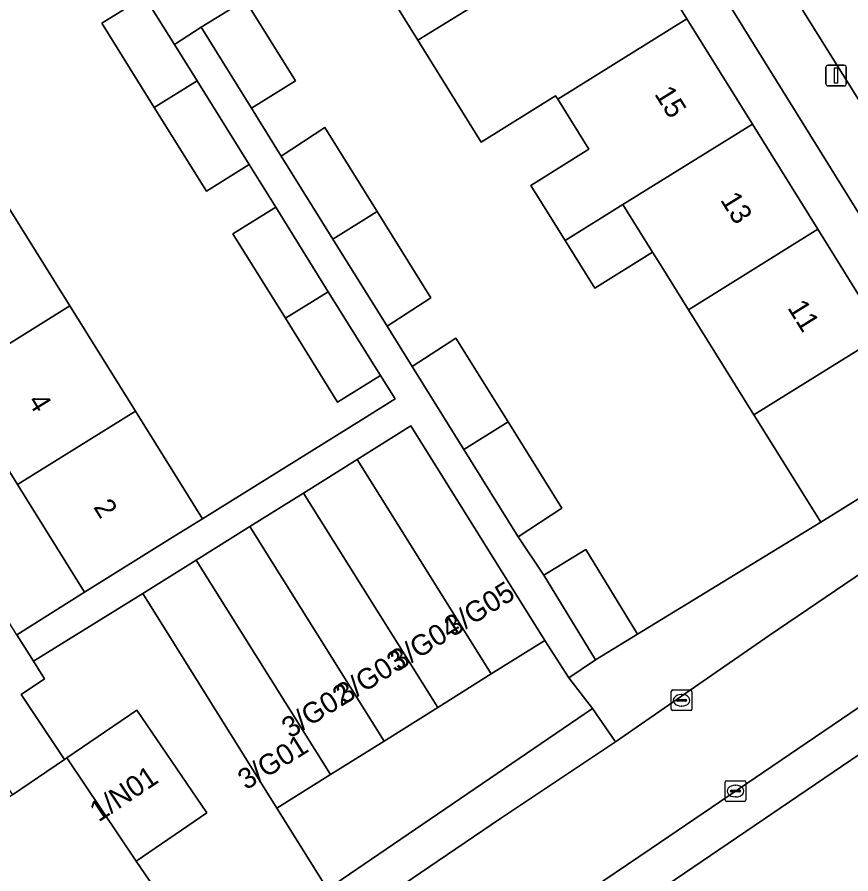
# Model space of a CAD drawing. Extents: x 160030 to 160839, y 385325 to 386450.
# Drawn here: x 160279.41 to 160319.79, y 386043.15 to 386084.65 of the extents above; entities that cross this region are included whole.
import ezdxf

# ---------------------------------------------------------------- set-up
doc = ezdxf.new("R2010")
doc.units = 0
for name, color, linetype in [('IMGEO_Erf', 7, 'Continuous'), ('IMGEO_Kolk', 7, 'Continuous'), ('IMGEO_Lichtmast', 7, 'Continuous'), ('IMGEO_Muur', 7, 'Continuous'), ('IMGEO_Pand', 7, 'Continuous'), ('IMGEO_Pand_nummerreeks', 7, 'Continuous'), ('IMGEO_Rijbaan_lokaal_open', 7, 'Continuous'), ('IMGEO_Voetpad_open', 7, 'Continuous')]:
    doc.layers.add(name, color=color, linetype=linetype)

msp = doc.modelspace()

# ---------------------------------------------------------------- linework, layer by layer
at = {"layer": 'IMGEO_Erf'}
msp.add_lwpolyline([(160307.246, 386095.986), (160305.44, 386094.865), (160308.677, 386089.663), (160311.847, 386084.569), (160315.017, 386079.474), (160318.187, 386074.379), (160321.357, 386069.285), (160324.593, 386064.084), (160326.368, 386065.167)], close=True, dxfattribs=at)
for points in [[(160278.788, 386075.768), (160281.963, 386070.664), (160285.137, 386065.561), (160288.38, 386060.346), (160296.195, 386065.21), (160297.714, 386066.155), (160297.001, 386067.3), (160294.924, 386066.008), (160292.401, 386070.062), (160289.855, 386074.153), (160291.932, 386075.445), (160290.652, 386077.507), (160288.575, 386076.215), (160286.048, 386080.276), (160283.506, 386084.36), (160285.583, 386085.652), (160284.331, 386087.669), (160282.227, 386086.359), (160279.668, 386090.472), (160277.129, 386094.552)], [(160290.453, 386085.493), (160292.895, 386081.57), (160290.757, 386080.24), (160292.2, 386077.921), (160294.309, 386079.298), (160296.84, 386075.233), (160299.44, 386071.056), (160297.329, 386069.678), (160298.542, 386067.728), (160300.654, 386069.106), (160303.184, 386065.041), (160305.784, 386060.864), (160303.671, 386059.485), (160304.914, 386057.618), (160306.949, 386058.861), (160309.448, 386054.767), (160318.325, 386060.184), (160315.683, 386064.43), (160315.089, 386065.385), (160311.919, 386070.479), (160310.551, 386072.678), (160310.187, 386073.264), (160307.383, 386071.519), (160305.945, 386073.829), (160304.281, 386076.503), (160307.098, 386078.256), (160305.592, 386080.676), (160305.49, 386080.841), (160301.889, 386078.601), (160298.823, 386083.531), (160295.586, 386088.734)], [(160279.395, 386054.732), (160282.676, 386056.794), (160279.432, 386062.017), (160276.26, 386067.122)]]:
    msp.add_lwpolyline(points, dxfattribs=at)
at = {"layer": 'IMGEO_Kolk'}
for p, q in [((160311.088, 386051.134), (160311.088, 386051.986)), ((160311.163, 386052.06), (160312.015, 386052.06)), ((160312.089, 386051.986), (160312.089, 386051.134)), ((160311.39, 386051.603), (160311.788, 386051.603)), ((160311.576, 386051.84), (160311.601, 386051.84)), ((160311.347, 386051.554), (160311.347, 386051.566)), ((160311.785, 386051.517), (160311.387, 386051.517)), ((160311.599, 386051.28), (160311.574, 386051.28)), ((160311.831, 386051.566), (160311.831, 386051.554)), ((160312.015, 386051.06), (160311.163, 386051.06)), ((160313.698, 386046.737), (160313.698, 386047.589)), ((160313.773, 386047.663), (160314.625, 386047.663)), ((160314.186, 386047.443), (160314.211, 386047.443)), ((160314.699, 386047.589), (160314.699, 386046.737)), ((160313.957, 386047.157), (160313.957, 386047.169)), ((160314.395, 386047.12), (160313.997, 386047.12)), ((160314, 386047.206), (160314.398, 386047.206)), ((160314.441, 386047.169), (160314.441, 386047.157)), ((160314.625, 386046.663), (160313.773, 386046.663)), ((160314.209, 386046.883), (160314.184, 386046.883))]:
    msp.add_line(p, q, dxfattribs=at)
for points in [[(160311.088, 386051.134), (160311.088, 386051.986)], [(160311.163, 386052.06), (160312.015, 386052.06)], [(160312.089, 386051.986), (160312.089, 386051.134)], [(160312.015, 386051.06), (160311.163, 386051.06)], [(160313.698, 386046.737), (160313.698, 386047.589)], [(160313.773, 386047.663), (160314.625, 386047.663)], [(160314.699, 386047.589), (160314.699, 386046.737)], [(160314.625, 386046.663), (160313.773, 386046.663)]]:
    msp.add_lwpolyline(points, dxfattribs=at)
for centre, radius, start, end in [((160311.165, 386051.984), 0.0765, 91.552, 178.448), ((160311.165, 386051.984), 0.0765, 91.552, 178.448), ((160312.013, 386051.984), 0.0765, 1.552, 88.448), ((160312.013, 386051.984), 0.0765, 1.552, 88.448), ((160311.387, 386051.563), 0.0403, 85.8775, 175.7526), ((160311.792, 386051.565), 0.0386, 1.7309, 96.639), ((160311.384, 386051.553), 0.0366, 178.938, 274.7102), ((160311.788, 386051.56), 0.043, 264.8664, 352.4533), ((160311.165, 386051.136), 0.0765, 181.552, 268.448), ((160311.165, 386051.136), 0.0765, 181.552, 268.448), ((160312.013, 386051.136), 0.0765, 271.552, 358.448), ((160312.013, 386051.136), 0.0765, 271.552, 358.448), ((160313.775, 386047.587), 0.0765, 91.552, 178.448), ((160313.775, 386047.587), 0.0765, 91.552, 178.448), ((160314.623, 386047.587), 0.0765, 1.552, 88.448), ((160314.623, 386047.587), 0.0765, 1.552, 88.448), ((160313.997, 386047.166), 0.0403, 85.8775, 175.7526), ((160313.994, 386047.156), 0.0366, 178.938, 274.7102), ((160314.398, 386047.163), 0.043, 264.8664, 352.4533), ((160314.402, 386047.168), 0.0386, 1.7309, 96.639), ((160313.775, 386046.739), 0.0765, 181.552, 268.448), ((160313.775, 386046.739), 0.0765, 181.552, 268.448), ((160314.623, 386046.739), 0.0765, 271.552, 358.448), ((160314.623, 386046.739), 0.0765, 271.552, 358.448)]:
    msp.add_arc(centre, radius, start, end, dxfattribs=at)
for centre, major_axis, ratio, start_param, end_param in [((160311.575, 386051.56), (-0.387, 0.002), 0.722429, 4.712389, 7.853982), ((160311.6, 386051.56), (-0.39, 0.002), 0.717154, 1.570796, 4.712389), ((160314.185, 386047.163), (-0.387, 0.002), 0.722429, 4.712389, 7.853982), ((160314.21, 386047.163), (-0.39, 0.002), 0.717154, 1.570796, 4.712389)]:
    msp.add_ellipse(centre, major_axis=major_axis, ratio=ratio, start_param=start_param, end_param=end_param, dxfattribs=at)
at = {"layer": 'IMGEO_Lichtmast'}
for p, q in [((160318.676, 386082.32), (160319.466, 386082.32)), ((160319.466, 386082.32), (160318.676, 386082.32)), ((160318.576, 386081.42), (160318.576, 386082.22)), ((160318.576, 386082.22), (160318.576, 386081.42)), ((160319.566, 386082.22), (160319.566, 386081.42)), ((160319.566, 386081.42), (160319.566, 386082.22)), ((160319.466, 386081.32), (160318.676, 386081.32)), ((160318.676, 386081.32), (160319.466, 386081.32))]:
    msp.add_line(p, q, dxfattribs=at)
msp.add_lwpolyline([(160318.996, 386082.195), (160319.146, 386082.195), (160319.146, 386081.445), (160318.996, 386081.445), (160318.996, 386082.195)], dxfattribs=at)
for centre, start, end in [((160318.676, 386082.22), 90, 180), ((160318.676, 386082.22), 90, 180), ((160319.466, 386082.22), 0, 90), ((160319.466, 386082.22), 360, 90), ((160318.676, 386081.42), 180, 270), ((160318.676, 386081.42), 180, 270), ((160319.466, 386081.42), 270, 0), ((160319.466, 386081.42), 270, 0)]:
    msp.add_arc(centre, 0.1, start, end, dxfattribs=at)
at = {"layer": 'IMGEO_Muur'}
msp.add_lwpolyline([(160318.325, 386060.184), (160309.448, 386054.767)], dxfattribs=at)
at = {"layer": 'IMGEO_Pand'}
for points in [[(160305.44, 386094.865), (160299.185, 386090.973), (160295.586, 386088.734), (160298.823, 386083.531), (160302.423, 386085.771), (160308.677, 386089.663)], [(160308.677, 386089.663), (160302.423, 386085.771), (160298.823, 386083.531), (160301.889, 386078.601), (160305.49, 386080.841), (160305.592, 386080.676), (160311.847, 386084.569)], [(160288.126, 386081.566), (160287.027, 386083.332), (160285.583, 386085.652), (160283.506, 386084.36), (160286.048, 386080.276)], [(160290.757, 386080.24), (160292.895, 386081.57), (160290.453, 386085.493), (160288.316, 386084.163)], [(160315.017, 386079.474), (160311.847, 386084.569), (160305.592, 386080.676), (160307.098, 386078.256), (160304.281, 386076.503), (160305.945, 386073.829), (160308.749, 386075.574)], [(160286.048, 386080.276), (160288.575, 386076.215), (160290.652, 386077.507), (160288.126, 386081.566)], [(160315.017, 386079.474), (160308.749, 386075.574), (160308.96, 386075.235), (160310.187, 386073.264), (160310.551, 386072.678), (160311.919, 386070.479), (160318.187, 386074.379)], [(160292.2, 386077.921), (160294.701, 386073.902), (160296.84, 386075.233), (160294.309, 386079.298)], [(160281.963, 386070.664), (160278.788, 386075.768), (160273.089, 386072.228), (160276.26, 386067.122)], [(160294.479, 386071.353), (160293.376, 386073.125), (160291.932, 386075.445), (160289.855, 386074.153), (160292.401, 386070.062)], [(160296.84, 386075.233), (160294.701, 386073.902), (160297.329, 386069.678), (160299.44, 386071.056)], [(160308.96, 386075.235), (160308.749, 386075.574), (160305.945, 386073.829), (160307.383, 386071.519), (160310.187, 386073.264)], [(160321.357, 386069.285), (160318.187, 386074.379), (160311.919, 386070.479), (160315.089, 386065.385)], [(160292.401, 386070.062), (160294.924, 386066.008), (160297.001, 386067.3), (160294.479, 386071.353)], [(160285.137, 386065.561), (160281.963, 386070.664), (160276.26, 386067.122), (160279.432, 386062.017)], [(160298.542, 386067.728), (160301.043, 386063.709), (160303.184, 386065.041), (160300.654, 386069.106)], [(160324.593, 386064.084), (160321.357, 386069.285), (160315.089, 386065.385), (160315.683, 386064.43), (160318.325, 386060.184)], [(160279.432, 386062.017), (160282.676, 386056.794), (160286.921, 386059.438), (160288.38, 386060.346), (160285.137, 386065.561)], [(160303.184, 386065.041), (160301.043, 386063.709), (160303.671, 386059.485), (160305.784, 386060.864)], [(160295.878, 386063.225), (160302.373, 386052.836), (160304.971, 386054.46), (160298.475, 386064.849)], [(160295.878, 386063.225), (160293.281, 386061.601), (160299.776, 386051.212), (160302.373, 386052.836)], [(160293.281, 386061.601), (160290.683, 386059.978), (160297.179, 386049.588), (160299.776, 386051.212)], [(160294.582, 386047.964), (160297.179, 386049.588), (160290.683, 386059.978), (160288.086, 386058.354)], [(160309.448, 386054.767), (160306.949, 386058.861), (160304.914, 386057.618), (160307.413, 386053.524)], [(160288.086, 386058.354), (160285.489, 386056.73), (160291.985, 386046.341), (160294.582, 386047.964)], [(160285.171, 386043.767), (160288.598, 386046.105), (160285.206, 386051.078), (160281.819, 386048.768)], [(160286.007, 386042.54), (160285.171, 386043.767), (160281.819, 386048.768), (160281.71, 386048.693), (160279.189, 386046.974), (160265.251, 386037.468), (160262.185, 386035.376), (160253.307, 386029.321), (160257.536, 386023.121)]]:
    msp.add_lwpolyline(points, close=True, dxfattribs=at)
msp.add_lwpolyline([(160329.094, 386054.994), (160265.499, 386011.79)], dxfattribs=at)
at = {"layer": 'IMGEO_Rijbaan_lokaal_open'}
for points in [[(160361.319, 386114.457), (160357.666, 386112.174), (160352.894, 386109.013), (160340.284, 386101.231), (160328.086, 386093.742), (160327.96, 386093.66), (160326.17, 386092.56), (160324.78, 386091.706), (160316.612, 386086.688), (160316.452, 386086.59), (160322.334, 386077.175), (160326.703, 386079.873)], [(160325.342, 386061.172), (160323.666, 386060.015), (160315.833, 386054.695), (160308.389, 386049.542), (160302.814, 386045.834), (160265.416, 386020.437), (160263.212, 386018.961), (160262.779, 386018.671)], [(160265.152, 386013.927), (160289.489, 386030.427), (160310.109, 386044.387), (160328.103, 386056.609)]]:
    msp.add_lwpolyline(points, dxfattribs=at)
msp.add_lwpolyline([(160306.13, 386052.646), (160304.971, 386054.46), (160302.373, 386052.836), (160299.776, 386051.212), (160297.179, 386049.588), (160294.582, 386047.964), (160291.985, 386046.341), (160294.438, 386042.412), (160307.267, 386051.171)], close=True, dxfattribs=at)
at = {"layer": 'IMGEO_Voetpad_open'}
for points in [[(160261.874, 386126.747), (160260.721, 386126.044), (160262.771, 386122.71), (160265.36, 386118.49), (160266.647, 386116.376), (160269.174, 386112.271), (160271.703, 386108.161), (160272.995, 386106.133), (160275.48, 386102.03), (160278.004, 386097.863), (160279.233, 386095.862), (160281.773, 386091.78), (160284.331, 386087.669), (160285.583, 386085.652), (160287.027, 386083.332), (160288.316, 386084.163), (160290.453, 386085.493), (160295.586, 386088.734), (160299.185, 386090.973), (160298.396, 386092.19), (160296.054, 386090.738), (160287.601, 386085.413), (160278.486, 386100.079)], [(160295.878, 386063.225), (160298.475, 386064.849), (160304.971, 386054.46), (160306.13, 386052.646), (160307.413, 386053.524), (160304.914, 386057.618), (160303.671, 386059.485), (160301.043, 386063.709), (160298.542, 386067.728), (160297.329, 386069.678), (160294.701, 386073.902), (160292.2, 386077.921), (160290.757, 386080.24), (160288.316, 386084.163), (160287.027, 386083.332), (160288.126, 386081.566), (160290.652, 386077.507), (160291.932, 386075.445), (160293.376, 386073.125), (160294.479, 386071.353), (160297.001, 386067.3), (160297.714, 386066.155), (160296.195, 386065.21), (160288.38, 386060.346), (160286.921, 386059.438), (160282.676, 386056.794), (160279.395, 386054.732), (160280.195, 386053.46), (160285.489, 386056.73), (160288.086, 386058.354), (160290.683, 386059.978), (160293.281, 386061.601)], [(160294.438, 386042.412), (160291.985, 386046.341), (160285.489, 386056.73), (160280.195, 386053.46), (160280.731, 386052.606), (160279.601, 386051.842), (160281.71, 386048.693), (160281.819, 386048.768), (160285.206, 386051.078), (160288.598, 386046.105), (160285.171, 386043.767), (160286.007, 386042.54), (160288.716, 386038.505), (160292.172, 386040.865)], [(160308.389, 386049.542), (160307.267, 386051.171), (160294.438, 386042.412), (160292.172, 386040.865), (160288.716, 386038.505), (160262.208, 386020.406), (160262.397, 386020.134), (160263.212, 386018.961), (160265.416, 386020.437), (160302.814, 386045.834)]]:
    msp.add_lwpolyline(points, close=True, dxfattribs=at)
for points in [[(160356.119, 386126.467), (160355.583, 386125.97), (160313.388, 386099.731), (160312.51, 386101.101), (160306.39, 386097.366), (160307.246, 386095.986), (160326.368, 386065.167), (160324.593, 386064.084), (160318.325, 386060.184), (160309.448, 386054.767), (160307.413, 386053.524), (160306.13, 386052.646), (160307.267, 386051.171), (160308.389, 386049.542), (160315.833, 386054.695), (160323.666, 386060.015)], [(160249.995, 386034.766), (160252.386, 386030.759), (160252.221, 386031.331), (160252.18, 386031.924), (160252.262, 386032.513), (160252.465, 386033.072), (160252.78, 386033.576), (160253.193, 386034.004), (160253.686, 386034.337), (160259.993, 386038.589), (160263.091, 386040.677), (160277.047, 386050.115), (160279.189, 386046.974), (160281.71, 386048.693), (160279.601, 386051.842), (160280.731, 386052.606), (160280.195, 386053.46), (160279.395, 386054.732), (160266.865, 386074.67), (160243.753, 386112.04)], [(160326.397, 386070.67), (160322.334, 386077.175), (160316.452, 386086.59), (160312.501, 386093.146)], [(160328.103, 386056.609), (160310.109, 386044.387), (160289.489, 386030.427), (160265.152, 386013.927), (160265.499, 386011.79), (160329.094, 386054.994)]]:
    msp.add_lwpolyline(points, dxfattribs=at)

# ---------------------------------------------------------------- texts
at = {"layer": 'IMGEO_Pand_nummerreeks'}
for s, rotation, p in [('15', 301.8906, (160310.246, 386080.93)), ('13', 301.8906, (160313.438, 386075.8)), ('11', 301.8913, (160316.691, 386070.574)), ('4', 301.8479, (160279.894, 386066.049)), ('2', 301.8479, (160283.078, 386060.923)), ('3/G05', 31.9236, (160300.507, 386054.605)), ('3/G04', 31.9236, (160297.882, 386052.969)), ('3/G03', 31.9236, (160295.257, 386051.334)), ('3/G02', 31.9236, (160292.626, 386049.695)), ('3/G01', 31.8049, (160290.5, 386047.191)), ('1/N01', 33.6901, (160283.355, 386045.639))]:
    msp.add_text(s, height=1, rotation=rotation, dxfattribs=at).set_placement(p)

doc.saveas('drawing.dxf')
